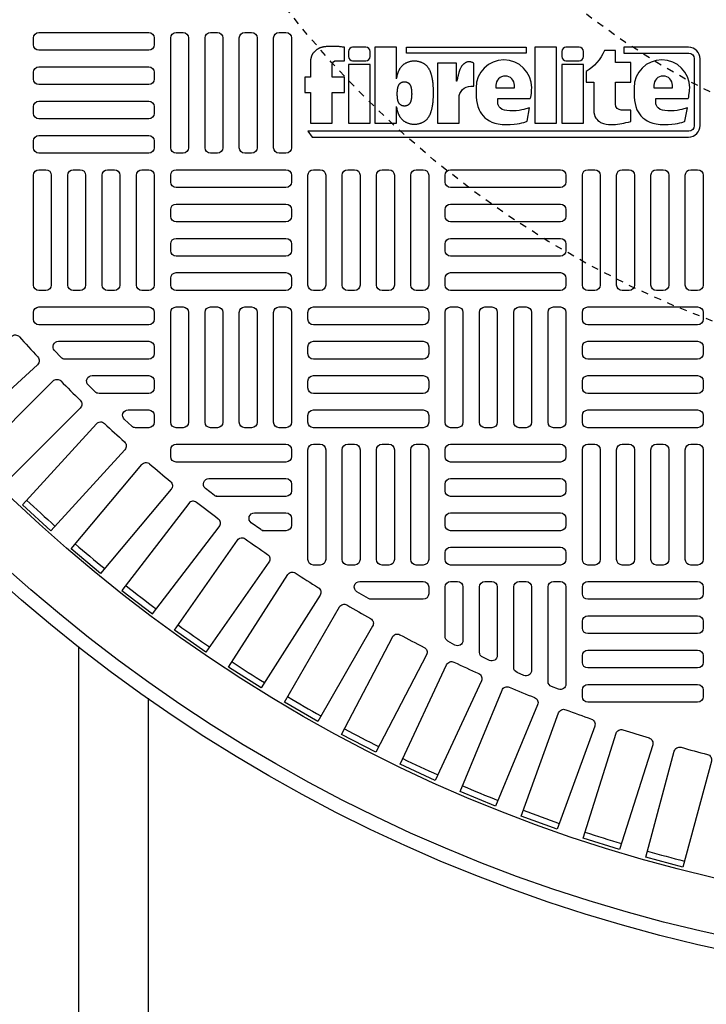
# Model space of a CAD drawing. Extents: x -169 to 7270, y -140 to 2984.
# Tile 456 of 656: x 1506 to 1516, y 1294 to 1308. Entities that reach past the tile are written whole.
import ezdxf

# ---------------------------------------------------------------- set-up
doc = ezdxf.new("R2010")
doc.units = 0
doc.header["$MEASUREMENT"] = 0
doc.linetypes.add('HIDDEN2', pattern=[0.28125, 0.1875, -0.09375])
doc.layers.get('DEFPOINTS').update_dxf_attribs({"linetype": 'CONTINUOUS'})
for name, color, linetype in [('TANK-MANHOLE-COVER-40', 2, 'CONTINUOUS'), ('TANK-MANHOLE-COVER-HATCH-40', 252, 'CONTINUOUS'), ('TANK-SLOPE', 3, 'CONTINUOUS'), ('TANK-UST-RIB', 7, 'CONTINUOUS')]:
    doc.layers.add(name, color=color, linetype=linetype)

msp = doc.modelspace()

# ---------------------------------------------------------------- linework, layer by layer
at = {"layer": 'DEFPOINTS', "color": 8, "linetype": 'HIDDEN2', "ltscale": 0.125}
msp.add_circle((1521.25679, 1317.00983), 14, dxfattribs=at)
msp.add_circle((1521.25679, 1317.00983), 14, dxfattribs=at)
at = {"layer": 'DEFPOINTS', "color": 8, "linetype": 'HIDDEN2', "ltscale": 0.5}
msp.add_circle((1521.25679, 1317.00983), 11, dxfattribs=at)
msp.add_circle((1521.25679, 1317.00983), 11, dxfattribs=at)
at = {"layer": 'TANK-MANHOLE-COVER-40', "color": 2}
for points in [[(1510.5877, 1307.6467), (1510.5877, 1307.39328), (1510.50617, 1307.39328), (1510.50617, 1307.17327), (1510.5877, 1307.17327), (1510.5877, 1306.73325), (1510.89769, 1306.73325), (1510.89769, 1307.17327), (1511.07592, 1307.17327), (1511.07592, 1307.39328), (1510.89769, 1307.39328), (1510.89769, 1307.56914, -0.41421356), (1510.95728, 1307.62873), (1511.07592, 1307.62873), (1511.07592, 1307.82036)], [(1512.68432, 1307.33276), (1512.67853, 1307.33276), (1512.67853, 1307.59376), (1512.40731, 1307.59376), (1512.40731, 1306.73325), (1512.7173, 1306.73325), (1512.7173, 1307.09511, -0.41421356), (1512.88415, 1307.26197), (1512.92785, 1307.26197), (1512.92785, 1307.59376, 0.0155145), (1512.91427, 1307.60059, 0.02473315), (1512.90544, 1307.60418, 0.00594575), (1512.88978, 1307.60945, 0.01286983), (1512.88245, 1307.61161, 0.04941398), (1512.86597, 1307.61431, 0.05392946), (1512.85068, 1307.61364, 0.03662736), (1512.83618, 1307.61032, 0.04256454), (1512.82431, 1307.60553, 0.00629057), (1512.81395, 1307.60013, 0.00887204), (1512.80673, 1307.59607, 0.00932127), (1512.79519, 1307.58904, 0.0097415), (1512.78442, 1307.58189, 0.02890609), (1512.77422, 1307.57392, 0.0276934), (1512.76458, 1307.56446, 0.02662994), (1512.75551, 1307.55337, 0.04164707), (1512.75072, 1307.54555, 0.00026461), (1512.74577, 1307.5357, 0.00016335), (1512.73777, 1307.51974, 0.00011601), (1512.72855, 1307.50134, 0.00066589), (1512.72695, 1307.49813, 0.03484259), (1512.72436, 1307.49184, 0.01415301), (1512.71952, 1307.47583, 0.00167588), (1512.7158, 1307.46196, -0.00303023), (1512.71208, 1307.44809, -0.00039822), (1512.70836, 1307.4346, 0.00072373), (1512.70464, 1307.42112, 0.0016601), (1512.70026, 1307.40489, 0.00669724), (1512.69923, 1307.40085, 0.00379394), (1512.69837, 1307.39711, 0.00069259), (1512.69383, 1307.37654, 0.00027186), (1512.69328, 1307.37403, 0.00001963), (1512.68571, 1307.33938, 0.0026773), (1512.68464, 1307.33434, 0.00010127), (1512.68431, 1307.33276)]]:
    msp.add_lwpolyline(points, format="xyb", dxfattribs=at)
for points in [[(1515.08101, 1307.82036), (1515.08101, 1307.73693), (1516.01352, 1307.73693, -0.41421356), (1516.09204, 1307.65841), (1516.09204, 1306.69597, -0.41421356), (1516.01352, 1306.61745), (1510.54578, 1306.61745), (1510.60871, 1306.53403), (1516.00861, 1306.53403, 0.41421356), (1516.17547, 1306.70088), (1516.17547, 1307.65351, 0.41421356), (1516.00861, 1307.82036)], [(1511.19075, 1307.62873), (1511.38155, 1307.62873, 0.41421356), (1511.44114, 1307.68832), (1511.44114, 1307.76077, 0.41421356), (1511.38155, 1307.82036), (1511.19075, 1307.82036, 0.41421356), (1511.13115, 1307.76077), (1511.13115, 1307.68832, 0.41421356)], [(1514.2512, 1307.62873), (1514.44201, 1307.62873, 0.41421356), (1514.5016, 1307.68832), (1514.5016, 1307.76077, 0.41421356), (1514.44201, 1307.82036), (1514.2512, 1307.82036, 0.41421356), (1514.19161, 1307.76077), (1514.19161, 1307.68832, 0.41421356)], [(1515.18183, 1306.75653), (1515.18183, 1306.92008), (1515.04502, 1306.92008, -0.41421356), (1514.96159, 1307.0035), (1514.96159, 1307.32065), (1515.18183, 1307.32065), (1515.18183, 1307.60136), (1514.96159, 1307.60136), (1514.96159, 1307.77528), (1514.80217, 1307.77528, -0.16186788), (1514.54021, 1307.47238), (1514.54021, 1307.31938), (1514.6516, 1307.31938), (1514.6516, 1306.88467), (1514.65782, 1306.85222), (1514.66536, 1306.82673), (1514.67696, 1306.80646), (1514.69203, 1306.7885), (1514.70943, 1306.7717), (1514.72972, 1306.7549), (1514.74827, 1306.74273), (1514.79118, 1306.72535), (1514.82771, 1306.7184), (1514.8596, 1306.71493), (1514.88685, 1306.71493), (1514.92337, 1306.71493), (1514.96106, 1306.71493), (1514.99237, 1306.71724), (1515.02484, 1306.7213), (1515.05093, 1306.72651), (1515.07934, 1306.73346), (1515.10891, 1306.73984), (1515.14602, 1306.74853)], [(1513.7274, 1306.95335), (1513.67587, 1306.93888), (1513.64839, 1306.93064), (1513.61999, 1306.92332), (1513.58152, 1306.916), (1513.53847, 1306.91142), (1513.48625, 1306.90959), (1513.44778, 1306.90868), (1513.40473, 1306.91234), (1513.36992, 1306.91875), (1513.33511, 1306.93064), (1513.30854, 1306.95078), (1513.29108, 1306.9683), (1513.27656, 1306.99336), (1513.27181, 1307.01165), (1513.27181, 1307.08503), (1513.73839, 1307.08503), (1513.74587, 1307.10764), (1513.74938, 1307.12868), (1513.75445, 1307.16218), (1513.75757, 1307.18751), (1513.75874, 1307.21166), (1513.75965, 1307.24084, 1), (1512.96146, 1307.24084), (1512.96198, 1307.20089), (1512.96291, 1307.15191), (1512.96198, 1307.11032), (1512.96938, 1307.05764), (1512.97678, 1307.01235), (1512.98603, 1306.97076), (1513.00361, 1306.9227), (1513.01933, 1306.89405), (1513.04061, 1306.86448), (1513.06096, 1306.83675), (1513.08871, 1306.80902), (1513.11738, 1306.78777), (1513.15161, 1306.76559), (1513.18583, 1306.74895), (1513.23023, 1306.73231), (1513.27833, 1306.72215), (1513.33661, 1306.71568), (1513.39766, 1306.71475), (1513.44946, 1306.71475), (1513.50588, 1306.71845), (1513.54936, 1306.724), (1513.58451, 1306.72862), (1513.61596, 1306.73694), (1513.64833, 1306.74433), (1513.68441, 1306.75542), (1513.69183, 1306.75888)], [(1515.53786, 1307.01165), (1515.53786, 1307.08503), (1516.00444, 1307.08503), (1516.01192, 1307.10764), (1516.01543, 1307.12868), (1516.0205, 1307.16218), (1516.02362, 1307.18751), (1516.02479, 1307.21166), (1516.0257, 1307.24084, 1), (1515.22751, 1307.24084), (1515.22804, 1307.20089), (1515.22896, 1307.15191), (1515.22804, 1307.11032), (1515.23544, 1307.05764), (1515.24284, 1307.01235), (1515.25209, 1306.97076), (1515.26966, 1306.9227), (1515.28539, 1306.89405), (1515.30666, 1306.86448), (1515.32701, 1306.83675), (1515.35476, 1306.80902), (1515.38344, 1306.78777), (1515.41766, 1306.76559), (1515.45189, 1306.74895), (1515.49629, 1306.73231), (1515.54439, 1306.72215), (1515.60266, 1306.71568), (1515.66371, 1306.71475), (1515.71551, 1306.71475), (1515.77193, 1306.71845), (1515.81541, 1306.724), (1515.85056, 1306.72862), (1515.88201, 1306.73694), (1515.91438, 1306.74433), (1515.95046, 1306.75542), (1515.95788, 1306.75888), (1515.99346, 1306.95335), (1515.94193, 1306.93888), (1515.91445, 1306.93064), (1515.88605, 1306.92332), (1515.84758, 1306.916), (1515.80452, 1306.91142), (1515.75231, 1306.90959), (1515.71383, 1306.90868), (1515.67078, 1306.91234), (1515.63597, 1306.91875), (1515.60116, 1306.93064), (1515.5746, 1306.95078), (1515.55714, 1306.9683), (1515.54262, 1306.99336)], [(1513.51262, 1307.24084), (1513.51262, 1307.27552, 1), (1513.24586, 1307.27552), (1513.24586, 1307.24084)], [(1515.77867, 1307.24084), (1515.77867, 1307.27552, 1), (1515.51191, 1307.27552), (1515.51191, 1307.24084)]]:
    msp.add_lwpolyline(points, format="xyb", close=True, dxfattribs=at)
for points in [[(1511.07592, 1307.82036), (1511.05826, 1307.82266), (1511.04282, 1307.82464), (1511.0293, 1307.82633), (1511.01739, 1307.82774), (1511.00681, 1307.82892), (1510.99726, 1307.8299), (1510.98843, 1307.83069), (1510.98004, 1307.83134), (1510.97182, 1307.83187), (1510.96372, 1307.8323), (1510.95571, 1307.83263), (1510.94778, 1307.83289), (1510.9399, 1307.83308), (1510.93207, 1307.83321), (1510.92426, 1307.83331), (1510.91645, 1307.83338), (1510.90863, 1307.83343), (1510.90078, 1307.83345), (1510.89286, 1307.83345), (1510.88488, 1307.8334), (1510.8768, 1307.8333), (1510.8686, 1307.83314), (1510.86026, 1307.83291), (1510.85177, 1307.8326), (1510.84313, 1307.8322), (1510.83439, 1307.83172), (1510.82565, 1307.83115), (1510.81699, 1307.8305), (1510.8085, 1307.82977), (1510.80026, 1307.82897), (1510.79237, 1307.82808), (1510.7849, 1307.82712), (1510.77793, 1307.82609), (1510.77141, 1307.82498), (1510.7653, 1307.82381), (1510.75955, 1307.82258), (1510.7541, 1307.82129), (1510.74889, 1307.81995), (1510.74388, 1307.81855), (1510.73901, 1307.8171), (1510.73424, 1307.81561), (1510.72955, 1307.81406), (1510.72494, 1307.81244), (1510.7204, 1307.81073), (1510.71592, 1307.80891), (1510.71151, 1307.80698), (1510.70715, 1307.80492), (1510.70284, 1307.80271), (1510.69858, 1307.80035), (1510.69438, 1307.79785), (1510.69028, 1307.79527), (1510.6863, 1307.79262), (1510.68245, 1307.78994), (1510.67877, 1307.78726), (1510.67527, 1307.78462), (1510.67199, 1307.78205), (1510.66892, 1307.77958), (1510.66604, 1307.77716), (1510.66327, 1307.77478), (1510.66057, 1307.77239), (1510.65788, 1307.76996), (1510.65514, 1307.76744), (1510.65229, 1307.76481), (1510.64928, 1307.76202), (1510.64606, 1307.75906), (1510.64268, 1307.75591), (1510.63918, 1307.7526), (1510.63561, 1307.74913), (1510.63203, 1307.74553), (1510.62849, 1307.7418), (1510.62503, 1307.73796), (1510.62171, 1307.73402), (1510.61858, 1307.72998), (1510.61562, 1307.72581), (1510.61282, 1307.7215), (1510.61018, 1307.71699), (1510.60768, 1307.71226), (1510.60531, 1307.70727), (1510.60305, 1307.70199), (1510.60088, 1307.69638), (1510.59882, 1307.69044), (1510.59685, 1307.68423), (1510.59499, 1307.67785), (1510.59325, 1307.67139), (1510.59164, 1307.66496), (1510.59017, 1307.65863), (1510.58885, 1307.65252), (1510.5877, 1307.6467)], [(1511.82081, 1307.3686), (1511.82081, 1307.82036), (1511.51082, 1307.82036), (1511.51082, 1306.73325), (1511.82081, 1306.73325), (1511.82081, 1306.97126)], [(1511.82081, 1307.3686), (1511.82162, 1307.37297), (1511.82336, 1307.38176), (1511.8252, 1307.39052), (1511.82712, 1307.39919), (1511.82911, 1307.40772), (1511.83116, 1307.41606), (1511.83327, 1307.42421), (1511.83545, 1307.43217), (1511.8377, 1307.43994), (1511.84005, 1307.44754), (1511.84248, 1307.45496), (1511.84502, 1307.46221), (1511.84767, 1307.4693), (1511.85044, 1307.47623), (1511.85334, 1307.48301), (1511.85636, 1307.48964), (1511.85952, 1307.49614), (1511.86282, 1307.50252), (1511.86626, 1307.50877), (1511.86986, 1307.51492), (1511.8736, 1307.52097), (1511.87751, 1307.52692), (1511.88157, 1307.53276), (1511.88578, 1307.53847), (1511.89014, 1307.54404), (1511.89465, 1307.54945), (1511.8993, 1307.55469), (1511.90409, 1307.55973), (1511.90902, 1307.56457), (1511.91408, 1307.56918), (1511.9193, 1307.57358), (1511.92468, 1307.57779), (1511.93024, 1307.58182), (1511.936, 1307.58568), (1511.94197, 1307.58939), (1511.94818, 1307.59296), (1511.95464, 1307.59642), (1511.96136, 1307.59976), (1511.96831, 1307.60297), (1511.97547, 1307.60605), (1511.9828, 1307.60895), (1511.99028, 1307.61168), (1511.99788, 1307.61421), (1512.00556, 1307.61651), (1512.0133, 1307.61858), (1512.02107, 1307.62039), (1512.02887, 1307.62194), (1512.03669, 1307.62325), (1512.04452, 1307.62431), (1512.05236, 1307.62512), (1512.06022, 1307.6257), (1512.06808, 1307.62605), (1512.07595, 1307.62616), (1512.08382, 1307.62605), (1512.09168, 1307.6257), (1512.09954, 1307.62512), (1512.10738, 1307.62431), (1512.11522, 1307.62325), (1512.12303, 1307.62194), (1512.13083, 1307.62039), (1512.1386, 1307.61858), (1512.14634, 1307.61651), (1512.15402, 1307.61421), (1512.16162, 1307.61168), (1512.1691, 1307.60895), (1512.17644, 1307.60605), (1512.18359, 1307.60297), (1512.19055, 1307.59976), (1512.19726, 1307.59642), (1512.20372, 1307.59296), (1512.20993, 1307.58939), (1512.2159, 1307.58568), (1512.22167, 1307.58182), (1512.22723, 1307.57779), (1512.23261, 1307.57358), (1512.23782, 1307.56918), (1512.24288, 1307.56457), (1512.24781, 1307.55973), (1512.2526, 1307.55469), (1512.25725, 1307.54945), (1512.26176, 1307.54404), (1512.26612, 1307.53847), (1512.27034, 1307.53276), (1512.2744, 1307.52692), (1512.2783, 1307.52097), (1512.28205, 1307.51492), (1512.28564, 1307.50877), (1512.28908, 1307.50252), (1512.29238, 1307.49614), (1512.29554, 1307.48964), (1512.29856, 1307.48301), (1512.30146, 1307.47623), (1512.30423, 1307.4693), (1512.30688, 1307.46221), (1512.30942, 1307.45496), (1512.31186, 1307.44754), (1512.3142, 1307.43994), (1512.31645, 1307.43217), (1512.31863, 1307.42421), (1512.32074, 1307.41606), (1512.32279, 1307.40772), (1512.32478, 1307.39919), (1512.3267, 1307.39052), (1512.32854, 1307.38176), (1512.33028, 1307.37297), (1512.33191, 1307.36421), (1512.33341, 1307.35553), (1512.33476, 1307.34698), (1512.33596, 1307.33864), (1512.337, 1307.33053), (1512.33788, 1307.32265), (1512.33864, 1307.31495), (1512.3393, 1307.30741), (1512.33988, 1307.3), (1512.3404, 1307.29268), (1512.3409, 1307.28542), (1512.34139, 1307.2782), (1512.34189, 1307.27098), (1512.3424, 1307.26378), (1512.34291, 1307.25661), (1512.34342, 1307.24948), (1512.34391, 1307.2424), (1512.34438, 1307.2354), (1512.34483, 1307.22848), (1512.34523, 1307.22166), (1512.34559, 1307.21495), (1512.34591, 1307.20833), (1512.34618, 1307.2018), (1512.3464, 1307.19534), (1512.34658, 1307.18894), (1512.34671, 1307.18258), (1512.34678, 1307.17625), (1512.34681, 1307.16993), (1512.34678, 1307.16361), (1512.34671, 1307.15728), (1512.34658, 1307.15092), (1512.3464, 1307.14452), (1512.34618, 1307.13806), (1512.34591, 1307.13153), (1512.34559, 1307.12492), (1512.34523, 1307.1182), (1512.34483, 1307.11138), (1512.34438, 1307.10446), (1512.34391, 1307.09746), (1512.34342, 1307.09039), (1512.34291, 1307.08325), (1512.3424, 1307.07608), (1512.34189, 1307.06888), (1512.34139, 1307.06166), (1512.3409, 1307.05444), (1512.3404, 1307.04718), (1512.33988, 1307.03987), (1512.3393, 1307.03245), (1512.33864, 1307.02491), (1512.33788, 1307.01721), (1512.337, 1307.00933), (1512.33596, 1307.00122), (1512.33476, 1306.99288), (1512.33341, 1306.98434), (1512.33191, 1306.97566), (1512.33028, 1306.96689), (1512.32854, 1306.9581), (1512.3267, 1306.94934), (1512.32478, 1306.94067), (1512.32279, 1306.93214), (1512.32074, 1306.9238), (1512.31863, 1306.91565), (1512.31645, 1306.90769), (1512.3142, 1306.89992), (1512.31186, 1306.89232), (1512.30942, 1306.8849), (1512.30688, 1306.87765), (1512.30423, 1306.87056), (1512.30146, 1306.86363), (1512.29856, 1306.85686), (1512.29554, 1306.85022), (1512.29238, 1306.84372), (1512.28908, 1306.83734), (1512.28564, 1306.83109), (1512.28205, 1306.82494), (1512.2783, 1306.81889), (1512.2744, 1306.81294), (1512.27034, 1306.8071), (1512.26612, 1306.80139), (1512.26176, 1306.79582), (1512.25725, 1306.79041), (1512.2526, 1306.78517), (1512.24781, 1306.78013), (1512.24288, 1306.77529), (1512.23782, 1306.77068), (1512.23261, 1306.76628), (1512.22723, 1306.76207), (1512.22167, 1306.75804), (1512.2159, 1306.75418), (1512.20993, 1306.75047), (1512.20372, 1306.7469), (1512.19726, 1306.74344), (1512.19055, 1306.7401), (1512.18359, 1306.73689), (1512.17644, 1306.73381), (1512.1691, 1306.73091), (1512.16162, 1306.72818), (1512.15402, 1306.72566), (1512.14634, 1306.72335), (1512.1386, 1306.72129), (1512.13083, 1306.71948), (1512.12303, 1306.71792), (1512.11522, 1306.71661), (1512.10738, 1306.71555), (1512.09954, 1306.71474), (1512.09168, 1306.71416), (1512.08382, 1306.71382), (1512.07595, 1306.7137), (1512.06808, 1306.71382), (1512.06022, 1306.71416), (1512.05236, 1306.71474), (1512.04452, 1306.71555), (1512.03669, 1306.71661), (1512.02887, 1306.71792), (1512.02107, 1306.71948), (1512.0133, 1306.72129), (1512.00556, 1306.72335), (1511.99788, 1306.72566), (1511.99028, 1306.72818), (1511.9828, 1306.73091), (1511.97547, 1306.73381), (1511.96831, 1306.73689), (1511.96136, 1306.7401), (1511.95464, 1306.74344), (1511.94818, 1306.7469), (1511.94197, 1306.75047), (1511.936, 1306.75418), (1511.93024, 1306.75804), (1511.92468, 1306.76207), (1511.9193, 1306.76628), (1511.91408, 1306.77068), (1511.90902, 1306.77529), (1511.90409, 1306.78013), (1511.8993, 1306.78517), (1511.89465, 1306.79041), (1511.89014, 1306.79582), (1511.88578, 1306.80139), (1511.88157, 1306.8071), (1511.87751, 1306.81294), (1511.8736, 1306.81889), (1511.86986, 1306.82494), (1511.86626, 1306.83109), (1511.86282, 1306.83734), (1511.85952, 1306.84372), (1511.85636, 1306.85022), (1511.85334, 1306.85686), (1511.85044, 1306.86363), (1511.84767, 1306.87056), (1511.84502, 1306.87765), (1511.84248, 1306.8849), (1511.84005, 1306.89232), (1511.8377, 1306.89992), (1511.83545, 1306.90769), (1511.83327, 1306.91565), (1511.83116, 1306.9238), (1511.82911, 1306.93214), (1511.82712, 1306.94067), (1511.8252, 1306.94934), (1511.82336, 1306.9581), (1511.82162, 1306.96689), (1511.82081, 1306.97126)]]:
    msp.add_lwpolyline(points, dxfattribs=at)
for points in [[(1511.96138, 1307.73693), (1511.96138, 1307.82036), (1513.67964, 1307.82036), (1513.67964, 1307.73693)], [(1513.80602, 1306.73325), (1514.11601, 1306.73325), (1514.11601, 1307.82036), (1513.80602, 1307.82036)], [(1511.13115, 1306.73325), (1511.44114, 1306.73325), (1511.44114, 1307.57251), (1511.13115, 1307.57251)], [(1514.19161, 1306.73325), (1514.5016, 1306.73325), (1514.5016, 1307.57251), (1514.19161, 1307.57251)], [(1512.03674, 1307.13223), (1512.03659, 1307.12963), (1512.03642, 1307.12698), (1512.03624, 1307.12431), (1512.03605, 1307.12161), (1512.03586, 1307.11888), (1512.03566, 1307.11614), (1512.03547, 1307.11339), (1512.03528, 1307.11063), (1512.03509, 1307.10787), (1512.0349, 1307.1051), (1512.0347, 1307.1023), (1512.03448, 1307.09947), (1512.03423, 1307.09659), (1512.03394, 1307.09365), (1512.0336, 1307.09064), (1512.0332, 1307.08754), (1512.03275, 1307.08435), (1512.03223, 1307.08109), (1512.03165, 1307.07777), (1512.03103, 1307.07443), (1512.03037, 1307.07107), (1512.02966, 1307.06772), (1512.02893, 1307.06441), (1512.02817, 1307.06115), (1512.02739, 1307.05796), (1512.02658, 1307.05485), (1512.02575, 1307.05181), (1512.02489, 1307.04884), (1512.02399, 1307.04594), (1512.02306, 1307.0431), (1512.02209, 1307.04033), (1512.02108, 1307.03762), (1512.02002, 1307.03498), (1512.01892, 1307.03239), (1512.01776, 1307.02985), (1512.01655, 1307.02737), (1512.01529, 1307.02493), (1512.01398, 1307.02254), (1512.01261, 1307.02019), (1512.01117, 1307.01788), (1512.00968, 1307.01561), (1512.00813, 1307.01338), (1512.00652, 1307.0112), (1512.00485, 1307.00907), (1512.00313, 1307.007), (1512.00136, 1307.005), (1511.99952, 1307.00307), (1511.99764, 1307.00123), (1511.99571, 1306.99946), (1511.99372, 1306.99778), (1511.99166, 1306.99617), (1511.98954, 1306.99463), (1511.98734, 1306.99316), (1511.98505, 1306.99174), (1511.98268, 1306.99038), (1511.98021, 1306.98906), (1511.97765, 1306.98778), (1511.97499, 1306.98655), (1511.97226, 1306.98538), (1511.96946, 1306.98427), (1511.9666, 1306.98323), (1511.96369, 1306.98226), (1511.96076, 1306.98138), (1511.9578, 1306.98059), (1511.95483, 1306.9799), (1511.95185, 1306.97931), (1511.94887, 1306.97881), (1511.94588, 1306.9784), (1511.94288, 1306.97809), (1511.93988, 1306.97787), (1511.93687, 1306.97774), (1511.93387, 1306.97769), (1511.93086, 1306.97774), (1511.92786, 1306.97787), (1511.92486, 1306.97809), (1511.92186, 1306.9784), (1511.91887, 1306.97881), (1511.91588, 1306.97931), (1511.9129, 1306.9799), (1511.90993, 1306.98059), (1511.90697, 1306.98138), (1511.90404, 1306.98226), (1511.90114, 1306.98323), (1511.89828, 1306.98427), (1511.89548, 1306.98538), (1511.89274, 1306.98655), (1511.89009, 1306.98778), (1511.88752, 1306.98906), (1511.88505, 1306.99038), (1511.88268, 1306.99174), (1511.8804, 1306.99316), (1511.8782, 1306.99463), (1511.87607, 1306.99617), (1511.87402, 1306.99778), (1511.87203, 1306.99946), (1511.87009, 1307.00123), (1511.86821, 1307.00307), (1511.86638, 1307.005), (1511.8646, 1307.007), (1511.86288, 1307.00907), (1511.86121, 1307.0112), (1511.8596, 1307.01338), (1511.85805, 1307.01561), (1511.85656, 1307.01788), (1511.85513, 1307.02019), (1511.85376, 1307.02254), (1511.85244, 1307.02493), (1511.85118, 1307.02737), (1511.84997, 1307.02985), (1511.84882, 1307.03239), (1511.84771, 1307.03498), (1511.84665, 1307.03762), (1511.84564, 1307.04033), (1511.84467, 1307.0431), (1511.84374, 1307.04594), (1511.84285, 1307.04884), (1511.84198, 1307.05181), (1511.84115, 1307.05485), (1511.84035, 1307.05796), (1511.83956, 1307.06115), (1511.8388, 1307.06441), (1511.83807, 1307.06772), (1511.83737, 1307.07107), (1511.8367, 1307.07443), (1511.83608, 1307.07777), (1511.83551, 1307.08109), (1511.83499, 1307.08435), (1511.83453, 1307.08754), (1511.83414, 1307.09064), (1511.8338, 1307.09365), (1511.83351, 1307.09659), (1511.83326, 1307.09947), (1511.83303, 1307.1023), (1511.83283, 1307.1051), (1511.83264, 1307.10787), (1511.83246, 1307.11063), (1511.83227, 1307.11339), (1511.83207, 1307.11614), (1511.83188, 1307.11888), (1511.83168, 1307.12161), (1511.83149, 1307.12431), (1511.83131, 1307.12698), (1511.83114, 1307.12963), (1511.83099, 1307.13223), (1511.83085, 1307.1348), (1511.83073, 1307.13732), (1511.83063, 1307.13982), (1511.83054, 1307.14229), (1511.83047, 1307.14473), (1511.83043, 1307.14716), (1511.8304, 1307.14958), (1511.83039, 1307.152), (1511.8304, 1307.15441), (1511.83043, 1307.15683), (1511.83047, 1307.15926), (1511.83054, 1307.1617), (1511.83063, 1307.16417), (1511.83073, 1307.16667), (1511.83085, 1307.16919), (1511.83099, 1307.17176), (1511.83114, 1307.17436), (1511.83131, 1307.17701), (1511.83149, 1307.17968), (1511.83168, 1307.18239), (1511.83188, 1307.18511), (1511.83207, 1307.18785), (1511.83227, 1307.1906), (1511.83246, 1307.19336), (1511.83264, 1307.19612), (1511.83283, 1307.19889), (1511.83303, 1307.20169), (1511.83326, 1307.20452), (1511.83351, 1307.2074), (1511.8338, 1307.21034), (1511.83414, 1307.21335), (1511.83453, 1307.21645), (1511.83499, 1307.21964), (1511.83551, 1307.2229), (1511.83608, 1307.22622), (1511.8367, 1307.22957), (1511.83737, 1307.23292), (1511.83807, 1307.23627), (1511.8388, 1307.23958), (1511.83956, 1307.24284), (1511.84035, 1307.24603), (1511.84115, 1307.24914), (1511.84198, 1307.25218), (1511.84285, 1307.25515), (1511.84374, 1307.25805), (1511.84467, 1307.26089), (1511.84564, 1307.26366), (1511.84665, 1307.26637), (1511.84771, 1307.26902), (1511.84882, 1307.2716), (1511.84997, 1307.27414), (1511.85118, 1307.27662), (1511.85244, 1307.27906), (1511.85376, 1307.28145), (1511.85513, 1307.2838), (1511.85656, 1307.28611), (1511.85805, 1307.28838), (1511.8596, 1307.29061), (1511.86121, 1307.2928), (1511.86288, 1307.29492), (1511.8646, 1307.29699), (1511.86638, 1307.29899), (1511.86821, 1307.30092), (1511.87009, 1307.30277), (1511.87203, 1307.30453), (1511.87402, 1307.30621), (1511.87607, 1307.30782), (1511.8782, 1307.30936), (1511.8804, 1307.31083), (1511.88268, 1307.31225), (1511.88505, 1307.31361), (1511.88752, 1307.31493), (1511.89009, 1307.31621), (1511.89274, 1307.31744), (1511.89548, 1307.31861), (1511.89828, 1307.31972), (1511.90114, 1307.32077), (1511.90404, 1307.32173), (1511.90697, 1307.32261), (1511.90993, 1307.3234), (1511.9129, 1307.32409), (1511.91588, 1307.32469), (1511.91887, 1307.32518), (1511.92186, 1307.32559), (1511.92486, 1307.3259), (1511.92786, 1307.32612), (1511.93086, 1307.32625), (1511.93387, 1307.3263), (1511.93687, 1307.32625), (1511.93988, 1307.32612), (1511.94288, 1307.3259), (1511.94588, 1307.32559), (1511.94887, 1307.32518), (1511.95185, 1307.32469), (1511.95483, 1307.32409), (1511.9578, 1307.3234), (1511.96076, 1307.32261), (1511.96369, 1307.32173), (1511.9666, 1307.32077), (1511.96946, 1307.31972), (1511.97226, 1307.31861), (1511.97499, 1307.31744), (1511.97765, 1307.31621), (1511.98021, 1307.31493), (1511.98268, 1307.31361), (1511.98505, 1307.31225), (1511.98734, 1307.31083), (1511.98954, 1307.30936), (1511.99166, 1307.30782), (1511.99372, 1307.30621), (1511.99571, 1307.30453), (1511.99764, 1307.30277), (1511.99952, 1307.30092), (1512.00136, 1307.29899), (1512.00313, 1307.29699), (1512.00485, 1307.29492), (1512.00652, 1307.2928), (1512.00813, 1307.29061), (1512.00968, 1307.28838), (1512.01117, 1307.28611), (1512.01261, 1307.2838), (1512.01398, 1307.28145), (1512.01529, 1307.27906), (1512.01655, 1307.27662), (1512.01776, 1307.27414), (1512.01892, 1307.2716), (1512.02002, 1307.26902), (1512.02108, 1307.26637), (1512.02209, 1307.26366), (1512.02306, 1307.26089), (1512.02399, 1307.25805), (1512.02489, 1307.25515), (1512.02575, 1307.25218), (1512.02658, 1307.24914), (1512.02739, 1307.24603), (1512.02817, 1307.24284), (1512.02893, 1307.23958), (1512.02966, 1307.23627), (1512.03037, 1307.23292), (1512.03103, 1307.22957), (1512.03165, 1307.22622), (1512.03223, 1307.2229), (1512.03275, 1307.21964), (1512.0332, 1307.21645), (1512.0336, 1307.21335), (1512.03394, 1307.21034), (1512.03423, 1307.2074), (1512.03448, 1307.20452), (1512.0347, 1307.20169), (1512.0349, 1307.19889), (1512.03509, 1307.19612), (1512.03528, 1307.19336), (1512.03547, 1307.1906), (1512.03566, 1307.18785), (1512.03586, 1307.18511), (1512.03605, 1307.18239), (1512.03624, 1307.17968), (1512.03642, 1307.17701), (1512.03659, 1307.17436), (1512.03674, 1307.17176), (1512.03688, 1307.16919), (1512.037, 1307.16667), (1512.03711, 1307.16417), (1512.03719, 1307.1617), (1512.03726, 1307.15926), (1512.03731, 1307.15683), (1512.03734, 1307.15441), (1512.03735, 1307.152), (1512.03734, 1307.14958), (1512.03731, 1307.14716), (1512.03726, 1307.14473), (1512.03719, 1307.14229), (1512.03711, 1307.13982), (1512.037, 1307.13732), (1512.03688, 1307.1348)]]:
    msp.add_lwpolyline(points, close=True, dxfattribs=at)
at = {"layer": 'TANK-MANHOLE-COVER-40', "color": 4, "linetype": 'Continuous'}
msp.add_circle((1521.25755, 1317.00983), 22.63902, dxfattribs=at)
at = {"layer": 'TANK-MANHOLE-COVER-40', "color": 1, "linetype": 'Continuous'}
msp.add_circle((1521.25755, 1317.00983), 22.44094, dxfattribs=at)
at = {"layer": 'TANK-MANHOLE-COVER-40', "color": 2, "linetype": 'Continuous'}
msp.add_circle((1521.25755, 1317.00983), 21.65354, dxfattribs=at)
at = {"layer": 'TANK-MANHOLE-COVER-HATCH-40', "linetype": 'Continuous', "flags": 128}
for points in [[(1506.61189, 1307.95471, -0.41421356), (1506.69063, 1308.03345), (1508.26543, 1308.03345, -0.41421356), (1508.34417, 1307.95471), (1508.34417, 1307.85629, -0.41421356), (1508.26543, 1307.77754), (1506.69063, 1307.77754, -0.41421356), (1506.61189, 1307.85629)], [(1508.75755, 1308.03345, -0.41421356), (1508.83629, 1307.95471), (1508.83629, 1306.37991, -0.41421356), (1508.75755, 1306.30117), (1508.65913, 1306.30117, -0.41421356), (1508.58039, 1306.37991), (1508.58039, 1307.95471, -0.41421356), (1508.65913, 1308.03345)], [(1509.24968, 1308.03345, -0.41421356), (1509.32842, 1307.95471), (1509.32842, 1306.37991, -0.41421356), (1509.24968, 1306.30117), (1509.15126, 1306.30117, -0.41421356), (1509.07252, 1306.37991), (1509.07252, 1307.95471, -0.41421356), (1509.15126, 1308.03345)], [(1509.74181, 1308.03345, -0.41421356), (1509.82055, 1307.95471), (1509.82055, 1306.37991, -0.41421356), (1509.74181, 1306.30117), (1509.64338, 1306.30117, -0.41421356), (1509.56464, 1306.37991), (1509.56464, 1307.95471, -0.41421356), (1509.64338, 1308.03345)], [(1510.23393, 1308.03345, -0.41421356), (1510.31267, 1307.95471), (1510.31267, 1306.37991, -0.41421356), (1510.23393, 1306.30117), (1510.13551, 1306.30117, -0.41421356), (1510.05677, 1306.37991), (1510.05677, 1307.95471, -0.41421356), (1510.13551, 1308.03345)], [(1506.61189, 1307.46258, -0.41421356), (1506.69063, 1307.54132), (1508.26543, 1307.54132, -0.41421356), (1508.34417, 1307.46258), (1508.34417, 1307.36416, -0.41421356), (1508.26543, 1307.28542), (1506.69063, 1307.28542, -0.41421356), (1506.61189, 1307.36416)], [(1506.61189, 1306.97046, -0.41421356), (1506.69063, 1307.0492), (1508.26543, 1307.0492, -0.41421356), (1508.34417, 1306.97046), (1508.34417, 1306.87203, -0.41421356), (1508.26543, 1306.79329), (1506.69063, 1306.79329, -0.41421356), (1506.61189, 1306.87203)], [(1506.61189, 1306.47833, -0.41421356), (1506.69063, 1306.55707), (1508.26543, 1306.55707, -0.41421356), (1508.34417, 1306.47833), (1508.34417, 1306.37991, -0.41421356), (1508.26543, 1306.30117), (1506.69063, 1306.30117, -0.41421356), (1506.61189, 1306.37991)], [(1506.78905, 1306.06495, -0.41421356), (1506.86779, 1305.98621), (1506.86779, 1304.4114, -0.41421356), (1506.78905, 1304.33266), (1506.69063, 1304.33266, -0.41421356), (1506.61189, 1304.4114), (1506.61189, 1305.98621, -0.41421356), (1506.69063, 1306.06495)], [(1507.28118, 1306.06495, -0.41421356), (1507.35992, 1305.98621), (1507.35992, 1304.4114, -0.41421356), (1507.28118, 1304.33266), (1507.18275, 1304.33266, -0.41421356), (1507.10401, 1304.4114), (1507.10401, 1305.98621, -0.41421356), (1507.18275, 1306.06495)], [(1507.7733, 1306.06495, -0.41421356), (1507.85204, 1305.98621), (1507.85204, 1304.4114, -0.41421356), (1507.7733, 1304.33266), (1507.67488, 1304.33266, -0.41421356), (1507.59614, 1304.4114), (1507.59614, 1305.98621, -0.41421356), (1507.67488, 1306.06495)], [(1508.26543, 1306.06495, -0.41421356), (1508.34417, 1305.98621), (1508.34417, 1304.4114, -0.41421356), (1508.26543, 1304.33266), (1508.167, 1304.33266, -0.41421356), (1508.08826, 1304.4114), (1508.08826, 1305.98621, -0.41421356), (1508.167, 1306.06495)], [(1510.31267, 1305.88778, -0.41421356), (1510.23393, 1305.80904), (1508.65913, 1305.80904, -0.41421356), (1508.58039, 1305.88778), (1508.58039, 1305.98621, -0.41421356), (1508.65913, 1306.06495), (1510.23393, 1306.06495, -0.41421356), (1510.31267, 1305.98621)], [(1510.72606, 1306.06495, -0.41421356), (1510.8048, 1305.98621), (1510.8048, 1304.4114, -0.41421356), (1510.72606, 1304.33266), (1510.62763, 1304.33266, -0.41421356), (1510.54889, 1304.4114), (1510.54889, 1305.98621, -0.41421356), (1510.62763, 1306.06495)], [(1511.21818, 1306.06495, -0.41421356), (1511.29692, 1305.98621), (1511.29692, 1304.4114, -0.41421356), (1511.21818, 1304.33266), (1511.11976, 1304.33266, -0.41421356), (1511.04102, 1304.4114), (1511.04102, 1305.98621, -0.41421356), (1511.11976, 1306.06495)], [(1511.71031, 1306.06495, -0.41421356), (1511.78905, 1305.98621), (1511.78905, 1304.4114, -0.41421356), (1511.71031, 1304.33266), (1511.61189, 1304.33266, -0.41421356), (1511.53315, 1304.4114), (1511.53315, 1305.98621, -0.41421356), (1511.61189, 1306.06495)], [(1512.20244, 1306.06495, -0.41421356), (1512.28118, 1305.98621), (1512.28118, 1304.4114, -0.41421356), (1512.20244, 1304.33266), (1512.10401, 1304.33266, -0.41421356), (1512.02527, 1304.4114), (1512.02527, 1305.98621, -0.41421356), (1512.10401, 1306.06495)], [(1514.24968, 1305.88778, -0.41421356), (1514.17094, 1305.80904), (1512.59614, 1305.80904, -0.41421356), (1512.5174, 1305.88778), (1512.5174, 1305.98621, -0.41421356), (1512.59614, 1306.06495), (1514.17094, 1306.06495, -0.41421356), (1514.24968, 1305.98621)], [(1514.66307, 1306.06495, -0.41421356), (1514.74181, 1305.98621), (1514.74181, 1304.4114, -0.41421356), (1514.66307, 1304.33266), (1514.56464, 1304.33266, -0.41421356), (1514.4859, 1304.4114), (1514.4859, 1305.98621, -0.41421356), (1514.56464, 1306.06495)], [(1515.15519, 1306.06495, -0.41421356), (1515.23393, 1305.98621), (1515.23393, 1304.4114, -0.41421356), (1515.15519, 1304.33266), (1515.05677, 1304.33266, -0.41421356), (1514.97803, 1304.4114), (1514.97803, 1305.98621, -0.41421356), (1515.05677, 1306.06495)], [(1515.64732, 1306.06495, -0.41421356), (1515.72606, 1305.98621), (1515.72606, 1304.4114, -0.41421356), (1515.64732, 1304.33266), (1515.54889, 1304.33266, -0.41421356), (1515.47015, 1304.4114), (1515.47015, 1305.98621, -0.41421356), (1515.54889, 1306.06495)], [(1516.13944, 1306.06495, -0.41421356), (1516.21818, 1305.98621), (1516.21818, 1304.4114, -0.41421356), (1516.13944, 1304.33266), (1516.04102, 1304.33266, -0.41421356), (1515.96228, 1304.4114), (1515.96228, 1305.98621, -0.41421356), (1516.04102, 1306.06495)], [(1510.31267, 1305.39566, -0.41421356), (1510.23393, 1305.31691), (1508.65913, 1305.31691, -0.41421356), (1508.58039, 1305.39566), (1508.58039, 1305.49408, -0.41421356), (1508.65913, 1305.57282), (1510.23393, 1305.57282, -0.41421356), (1510.31267, 1305.49408)], [(1514.24968, 1305.39566, -0.41421356), (1514.17094, 1305.31691), (1512.59614, 1305.31691, -0.41421356), (1512.5174, 1305.39566), (1512.5174, 1305.49408, -0.41421356), (1512.59614, 1305.57282), (1514.17094, 1305.57282, -0.41421356), (1514.24968, 1305.49408)], [(1510.31267, 1304.90353, -0.41421356), (1510.23393, 1304.82479), (1508.65913, 1304.82479, -0.41421356), (1508.58039, 1304.90353), (1508.58039, 1305.00195, -0.41421356), (1508.65913, 1305.08069), (1510.23393, 1305.08069, -0.41421356), (1510.31267, 1305.00195)], [(1514.24968, 1304.90353, -0.41421356), (1514.17094, 1304.82479), (1512.59614, 1304.82479, -0.41421356), (1512.5174, 1304.90353), (1512.5174, 1305.00195, -0.41421356), (1512.59614, 1305.08069), (1514.17094, 1305.08069, -0.41421356), (1514.24968, 1305.00195)], [(1510.31267, 1304.4114, -0.41421356), (1510.23393, 1304.33266), (1508.65913, 1304.33266, -0.41421356), (1508.58039, 1304.4114), (1508.58039, 1304.50983, -0.41421356), (1508.65913, 1304.58857), (1510.23393, 1304.58857, -0.41421356), (1510.31267, 1304.50983)], [(1514.24968, 1304.4114, -0.41421356), (1514.17094, 1304.33266), (1512.59614, 1304.33266, -0.41421356), (1512.5174, 1304.4114), (1512.5174, 1304.50983, -0.41421356), (1512.59614, 1304.58857), (1514.17094, 1304.58857, -0.41421356), (1514.24968, 1304.50983)], [(1508.75755, 1304.09644, -0.41421356), (1508.83629, 1304.0177), (1508.83629, 1302.4429, -0.41421356), (1508.75755, 1302.36416), (1508.65913, 1302.36416, -0.41421356), (1508.58039, 1302.4429), (1508.58039, 1304.0177, -0.41421356), (1508.65913, 1304.09644)], [(1509.24968, 1304.09644, -0.41421356), (1509.32842, 1304.0177), (1509.32842, 1302.4429, -0.41421356), (1509.24968, 1302.36416), (1509.15126, 1302.36416, -0.41421356), (1509.07252, 1302.4429), (1509.07252, 1304.0177, -0.41421356), (1509.15126, 1304.09644)], [(1509.74181, 1304.09644, -0.41421356), (1509.82055, 1304.0177), (1509.82055, 1302.4429, -0.41421356), (1509.74181, 1302.36416), (1509.64338, 1302.36416, -0.41421356), (1509.56464, 1302.4429), (1509.56464, 1304.0177, -0.41421356), (1509.64338, 1304.09644)], [(1510.23393, 1304.09644, -0.41421356), (1510.31267, 1304.0177), (1510.31267, 1302.4429, -0.41421356), (1510.23393, 1302.36416), (1510.13551, 1302.36416, -0.41421356), (1510.05677, 1302.4429), (1510.05677, 1304.0177, -0.41421356), (1510.13551, 1304.09644)], [(1510.54889, 1304.0177, -0.41421356), (1510.62763, 1304.09644), (1512.20244, 1304.09644, -0.41421356), (1512.28118, 1304.0177), (1512.28118, 1303.91928, -0.41421356), (1512.20244, 1303.84054), (1510.62763, 1303.84054, -0.41421356), (1510.54889, 1303.91928)], [(1512.69456, 1304.09644, -0.41421356), (1512.7733, 1304.0177), (1512.7733, 1302.4429, -0.41421356), (1512.69456, 1302.36416), (1512.59614, 1302.36416, -0.41421356), (1512.5174, 1302.4429), (1512.5174, 1304.0177, -0.41421356), (1512.59614, 1304.09644)], [(1513.18669, 1304.09644, -0.41421356), (1513.26543, 1304.0177), (1513.26543, 1302.4429, -0.41421356), (1513.18669, 1302.36416), (1513.08826, 1302.36416, -0.41421356), (1513.00952, 1302.4429), (1513.00952, 1304.0177, -0.41421356), (1513.08826, 1304.09644)], [(1513.67881, 1304.09644, -0.41421356), (1513.75755, 1304.0177), (1513.75755, 1302.4429, -0.41421356), (1513.67881, 1302.36416), (1513.58039, 1302.36416, -0.41421356), (1513.50165, 1302.4429), (1513.50165, 1304.0177, -0.41421356), (1513.58039, 1304.09644)], [(1514.17094, 1304.09644, -0.41421356), (1514.24968, 1304.0177), (1514.24968, 1302.4429, -0.41421356), (1514.17094, 1302.36416), (1514.07252, 1302.36416, -0.41421356), (1513.99378, 1302.4429), (1513.99378, 1304.0177, -0.41421356), (1514.07252, 1304.09644)], [(1514.4859, 1304.0177, -0.41421356), (1514.56464, 1304.09644), (1516.13944, 1304.09644, -0.41421356), (1516.21818, 1304.0177), (1516.21818, 1303.91928, -0.41421356), (1516.13944, 1303.84054), (1514.56464, 1303.84054, -0.41421356), (1514.4859, 1303.91928)], [(1510.54889, 1303.52558, -0.41421356), (1510.62763, 1303.60432), (1512.20244, 1303.60432, -0.41421356), (1512.28118, 1303.52558), (1512.28118, 1303.42715, -0.41421356), (1512.20244, 1303.34841), (1510.62763, 1303.34841, -0.41421356), (1510.54889, 1303.42715)], [(1514.4859, 1303.52558, -0.41421356), (1514.56464, 1303.60432), (1516.13944, 1303.60432, -0.41421356), (1516.21818, 1303.52558), (1516.21818, 1303.42715, -0.41421356), (1516.13944, 1303.34841), (1514.56464, 1303.34841, -0.41421356), (1514.4859, 1303.42715)], [(1510.54889, 1303.03345, -0.41421356), (1510.62763, 1303.11219), (1512.20244, 1303.11219, -0.41421356), (1512.28118, 1303.03345), (1512.28118, 1302.93503, -0.41421356), (1512.20244, 1302.85629), (1510.62763, 1302.85629, -0.41421356), (1510.54889, 1302.93503)], [(1514.4859, 1303.03345, -0.41421356), (1514.56464, 1303.11219), (1516.13944, 1303.11219, -0.41421356), (1516.21818, 1303.03345), (1516.21818, 1302.93503, -0.41421356), (1516.13944, 1302.85629), (1514.56464, 1302.85629, -0.41421356), (1514.4859, 1302.93503)], [(1510.54889, 1302.54132, -0.41421356), (1510.62763, 1302.62006), (1512.20244, 1302.62006, -0.41421356), (1512.28118, 1302.54132), (1512.28118, 1302.4429, -0.41421356), (1512.20244, 1302.36416), (1510.62763, 1302.36416, -0.41421356), (1510.54889, 1302.4429)], [(1514.4859, 1302.54132, -0.41421356), (1514.56464, 1302.62006), (1516.13944, 1302.62006, -0.41421356), (1516.21818, 1302.54132), (1516.21818, 1302.4429, -0.41421356), (1516.13944, 1302.36416), (1514.56464, 1302.36416, -0.41421356), (1514.4859, 1302.4429)], [(1510.72606, 1302.12794, -0.41421356), (1510.8048, 1302.0492), (1510.8048, 1300.4744, -0.41421356), (1510.72606, 1300.39566), (1510.62763, 1300.39566, -0.41421356), (1510.54889, 1300.4744), (1510.54889, 1302.0492, -0.41421356), (1510.62763, 1302.12794)], [(1511.21818, 1302.12794, -0.41421356), (1511.29692, 1302.0492), (1511.29692, 1300.4744, -0.41421356), (1511.21818, 1300.39566), (1511.11976, 1300.39566, -0.41421356), (1511.04102, 1300.4744), (1511.04102, 1302.0492, -0.41421356), (1511.11976, 1302.12794)], [(1511.71031, 1302.12794, -0.41421356), (1511.78905, 1302.0492), (1511.78905, 1300.4744, -0.41421356), (1511.71031, 1300.39566), (1511.61189, 1300.39566, -0.41421356), (1511.53315, 1300.4744), (1511.53315, 1302.0492, -0.41421356), (1511.61189, 1302.12794)], [(1512.20244, 1302.12794, -0.41421356), (1512.28118, 1302.0492), (1512.28118, 1300.4744, -0.41421356), (1512.20244, 1300.39566), (1512.10401, 1300.39566, -0.41421356), (1512.02527, 1300.4744), (1512.02527, 1302.0492, -0.41421356), (1512.10401, 1302.12794)], [(1514.24968, 1301.95077, -0.41421356), (1514.17094, 1301.87203), (1512.59614, 1301.87203, -0.41421356), (1512.5174, 1301.95077), (1512.5174, 1302.0492, -0.41421356), (1512.59614, 1302.12794), (1514.17094, 1302.12794, -0.41421356), (1514.24968, 1302.0492)], [(1514.66307, 1302.12794, -0.41421356), (1514.74181, 1302.0492), (1514.74181, 1300.4744, -0.41421356), (1514.66307, 1300.39566), (1514.56464, 1300.39566, -0.41421356), (1514.4859, 1300.4744), (1514.4859, 1302.0492, -0.41421356), (1514.56464, 1302.12794)], [(1515.15519, 1302.12794, -0.41421356), (1515.23393, 1302.0492), (1515.23393, 1300.4744, -0.41421356), (1515.15519, 1300.39566), (1515.05677, 1300.39566, -0.41421356), (1514.97803, 1300.4744), (1514.97803, 1302.0492, -0.41421356), (1515.05677, 1302.12794)], [(1515.64732, 1302.12794, -0.41421356), (1515.72606, 1302.0492), (1515.72606, 1300.4744, -0.41421356), (1515.64732, 1300.39566), (1515.54889, 1300.39566, -0.41421356), (1515.47015, 1300.4744), (1515.47015, 1302.0492, -0.41421356), (1515.54889, 1302.12794)], [(1516.13944, 1302.12794, -0.41421356), (1516.21818, 1302.0492), (1516.21818, 1300.4744, -0.41421356), (1516.13944, 1300.39566), (1516.04102, 1300.39566, -0.41421356), (1515.96228, 1300.4744), (1515.96228, 1302.0492, -0.41421356), (1516.04102, 1302.12794)], [(1514.24968, 1301.45865, -0.41421356), (1514.17094, 1301.37991), (1512.59614, 1301.37991, -0.41421356), (1512.5174, 1301.45865), (1512.5174, 1301.55707, -0.41421356), (1512.59614, 1301.63581), (1514.17094, 1301.63581, -0.41421356), (1514.24968, 1301.55707)], [(1514.24968, 1300.96652, -0.41421356), (1514.17094, 1300.88778), (1512.59614, 1300.88778, -0.41421356), (1512.5174, 1300.96652), (1512.5174, 1301.06495, -0.41421356), (1512.59614, 1301.14369), (1514.17094, 1301.14369, -0.41421356), (1514.24968, 1301.06495)], [(1514.24968, 1300.4744, -0.41421356), (1514.17094, 1300.39566), (1512.59614, 1300.39566, -0.41421356), (1512.5174, 1300.4744), (1512.5174, 1300.57282, -0.41421356), (1512.59614, 1300.65156), (1514.17094, 1300.65156, -0.41421356), (1514.24968, 1300.57282)], [(1514.4859, 1300.08069, -0.41421356), (1514.56464, 1300.15943), (1516.13944, 1300.15943, -0.41421356), (1516.21818, 1300.08069), (1516.21818, 1299.98227, -0.41421356), (1516.13944, 1299.90353), (1514.56464, 1299.90353, -0.41421356), (1514.4859, 1299.98227)], [(1514.4859, 1299.58857, -0.41421356), (1514.56464, 1299.66731), (1516.13944, 1299.66731, -0.41421356), (1516.21818, 1299.58857), (1516.21818, 1299.49014, -0.41421356), (1516.13944, 1299.4114), (1514.56464, 1299.4114, -0.41421356), (1514.4859, 1299.49014)], [(1514.4859, 1299.09644, -0.41421356), (1514.56464, 1299.17518), (1516.13944, 1299.17518, -0.41421356), (1516.21818, 1299.09644), (1516.21818, 1298.99802, -0.41421356), (1516.13944, 1298.91928), (1514.56464, 1298.91928, -0.41421356), (1514.4859, 1298.99802)], [(1514.4859, 1298.60432, -0.41421356), (1514.56464, 1298.68306), (1516.13944, 1298.68306, -0.41421356), (1516.21818, 1298.60432), (1516.21818, 1298.50589, -0.41421356), (1516.13944, 1298.42715), (1514.56464, 1298.42715, -0.41421356), (1514.4859, 1298.50589)]]:
    msp.add_lwpolyline(points, format="xyb", close=True, dxfattribs=at)
at = {"layer": 'TANK-MANHOLE-COVER-HATCH-40', "linetype": 'Continuous'}
for points in [[(1506.61189, 1304.0177, -0.41421356), (1506.69063, 1304.09644), (1508.26543, 1304.09644, -0.41421356), (1508.34417, 1304.0177), (1508.34417, 1303.91928, -0.41421356), (1508.26543, 1303.84054), (1506.69063, 1303.84054, -0.41421356), (1506.61189, 1303.91928)], [(1506.66988, 1303.26889), (1505.5081, 1302.20432), (1505.13573, 1302.61069), (1506.29751, 1303.67527, -0.41709369), (1506.40928, 1303.66984, 0.00491171), (1506.67421, 1303.38071, -0.41709369)], [(1506.97132, 1303.60432), (1508.26543, 1303.60432), (1508.26543, 1303.60432, -0.41421356), (1508.34417, 1303.52558), (1508.34417, 1303.42715), (1508.34417, 1303.42715, -0.41421356), (1508.26543, 1303.34841), (1507.06416, 1303.34841, -0.20651443), (1507.00688, 1303.37312), (1506.91404, 1303.47155, -0.6576677)], [(1507.45247, 1303.11219), (1508.26543, 1303.11219), (1508.26543, 1303.11219, -0.41421356), (1508.34417, 1303.03345), (1508.34417, 1302.93503), (1508.34417, 1302.93503, -0.41421356), (1508.26543, 1302.85629), (1507.55202, 1302.85629, -0.19743793), (1507.49666, 1302.87903), (1507.39711, 1302.97746, -0.67023271)], [(1507.96924, 1302.62006), (1508.26543, 1302.62006), (1508.26543, 1302.62006, -0.41421356), (1508.34417, 1302.54132), (1508.34417, 1302.4429), (1508.34417, 1302.4429, -0.41421356), (1508.26543, 1302.36416), (1508.07627, 1302.36416, -0.1880618), (1508.02297, 1302.38494), (1507.91594, 1302.48337, -0.68341411)], [(1507.92299, 1302.04978), (1506.85842, 1300.888), (1506.45204, 1301.26037), (1507.51662, 1302.42215, -0.41709369), (1507.62844, 1302.42649, 0.00491171), (1507.91756, 1302.16155, -0.41709369)], [(1510.31267, 1301.95077, -0.41421356), (1510.23393, 1301.87203), (1508.65913, 1301.87203, -0.41421356), (1508.58039, 1301.95077), (1508.58039, 1302.0492, -0.41421356), (1508.65913, 1302.12794), (1510.23393, 1302.12794, -0.41421356), (1510.31267, 1302.0492)], [(1512.5174, 1299.37304), (1512.5174, 1300.08069), (1512.5174, 1300.08069, -0.41421356), (1512.59614, 1300.15943), (1512.69456, 1300.15943), (1512.69456, 1300.15943, -0.41421356), (1512.7733, 1300.08069), (1512.7733, 1299.31621, -0.57735027), (1512.65519, 1299.24802), (1512.55677, 1299.30485, -0.26794919)], [(1513.00952, 1299.14356), (1513.00952, 1300.08069), (1513.00952, 1300.08069, -0.41421356), (1513.08826, 1300.15943), (1513.18669, 1300.15943), (1513.18669, 1300.15943, -0.41421356), (1513.26543, 1300.08069), (1513.26543, 1299.0991, -0.54471323), (1513.15427, 1299.02734), (1513.05585, 1299.07181, -0.2947387)], [(1513.50165, 1298.92664), (1513.50165, 1300.08069), (1513.50165, 1300.08069, -0.41421356), (1513.58039, 1300.15943), (1513.67881, 1300.15943), (1513.67881, 1300.15943, -0.41421356), (1513.75755, 1300.08069), (1513.75755, 1298.88536, -0.53592322), (1513.64836, 1298.81275), (1513.54994, 1298.85403, -0.30214843)], [(1513.99378, 1298.72553), (1513.99378, 1300.08069), (1513.99378, 1300.08069, -0.41421356), (1514.07252, 1300.15943), (1514.17094, 1300.15943), (1514.17094, 1300.15943, -0.41421356), (1514.24968, 1300.08069), (1514.24968, 1298.68733, -0.52729524), (1514.14245, 1298.61392), (1514.04403, 1298.65212, -0.30950451)]]:
    msp.add_lwpolyline(points, format="xyb", close=True, dxfattribs=at)
for points in [[(1507.00529, 1303.03486, 0.00491171), (1507.28259, 1302.75757, -0.41709369), (1507.28314, 1302.64567), (1506.1689, 1301.53143), (1505.77915, 1301.92117), (1506.89339, 1303.03541, -0.41709369), (1507.00529, 1303.03486)], [(1508.27752, 1301.84587, 0.00491171), (1508.57793, 1301.5938, -0.41709369), (1508.58823, 1301.48237), (1507.57535, 1300.27526), (1507.15312, 1300.62956), (1508.166, 1301.83667, -0.41709369), (1508.27752, 1301.84587)], [(1509.25328, 1301.37991, -0.16819223), (1509.20459, 1301.39676), (1509.07947, 1301.49518, -0.71204699), (1509.12815, 1301.63581), (1510.23393, 1301.63581), (1510.23393, 1301.63581, -0.41421356), (1510.31267, 1301.55707), (1510.31267, 1301.45865), (1510.31267, 1301.45865, -0.41421356), (1510.23393, 1301.37991), (1509.22602, 1301.37991)], [(1508.95132, 1301.29412, 0.41709369), (1508.84031, 1301.28006), (1507.88104, 1300.02992), (1508.31832, 1299.69438), (1509.27759, 1300.94453, 0.41709369), (1509.26244, 1301.0554, -0.00491171), (1508.95132, 1301.29412)], [(1509.91937, 1300.88778, -0.15754945), (1509.8733, 1300.90267), (1509.7369, 1301.00109, -0.72778796), (1509.78297, 1301.14369), (1510.23393, 1301.14369), (1510.23393, 1301.14369, -0.41421356), (1510.31267, 1301.06495), (1510.31267, 1300.96652), (1510.31267, 1300.96652, -0.41421356), (1510.23393, 1300.88778), (1509.89393, 1300.88778)], [(1509.64854, 1300.77229, 0.00491171), (1509.96978, 1300.54736, -0.41709369), (1509.98975, 1300.43726), (1509.08592, 1299.14646), (1508.63442, 1299.46261), (1509.53825, 1300.7534, -0.41709369), (1509.64854, 1300.77229)], [(1510.36786, 1300.28137, 0.00491171), (1510.6986, 1300.07066, -0.41709369), (1510.72336, 1299.96154), (1509.8767, 1298.63254), (1509.41184, 1298.92869), (1510.2585, 1300.25769, -0.41709369), (1510.36786, 1300.28137)], [(1511.45937, 1299.90353, -0.1342636), (1511.4193, 1299.91449), (1511.25279, 1300.01291, -0.76325856), (1511.29286, 1300.15943), (1512.20244, 1300.15943), (1512.20244, 1300.15943, -0.41421356), (1512.28118, 1300.08069), (1512.28118, 1299.98227), (1512.28118, 1299.98227, -0.41421356), (1512.20244, 1299.90353), (1511.43784, 1299.90353)], [(1511.10791, 1299.82229, 0.00491171), (1511.44753, 1299.62621, -0.41709369), (1511.47702, 1299.51827), (1510.68914, 1298.15361), (1510.2118, 1298.4292), (1510.99968, 1299.79386, -0.41709369), (1511.10791, 1299.82229)], [(1511.86728, 1299.39593, 0.00491171), (1512.21513, 1299.21485, -0.41709369), (1512.2493, 1299.10829), (1511.52169, 1297.71057), (1511.03279, 1297.96508), (1511.7604, 1299.3628, -0.41709369), (1511.86728, 1299.39593)], [(1512.64453, 1299.00309, 0.00491171), (1512.99994, 1298.83736, -0.41709369), (1513.03873, 1298.7324), (1512.37278, 1297.30427), (1511.87324, 1297.5372), (1512.53919, 1298.96534, -0.41709369), (1512.64453, 1299.00309)], [(1513.43817, 1298.64454, 0.00491171), (1513.80047, 1298.49447, -0.41709369), (1513.8438, 1298.39129), (1513.24078, 1296.93547), (1512.73156, 1297.1464), (1513.33458, 1298.60222, -0.41709369), (1513.43817, 1298.64454)], [(1514.24669, 1298.32094, 0.00491171), (1514.6152, 1298.18681, -0.41709369), (1514.66299, 1298.08563), (1514.12404, 1296.60489), (1513.6061, 1296.79341), (1514.14505, 1298.27415, -0.41709369), (1514.24669, 1298.32094)], [(1515.06857, 1298.03292, 0.00491171), (1515.44257, 1297.91499, -0.41709369), (1515.49473, 1297.81599), (1515.02088, 1296.31315), (1514.49521, 1296.4789), (1514.96906, 1297.98174, -0.41709369), (1515.06857, 1298.03292)], [(1515.90222, 1297.78102, 0.00491171), (1516.28101, 1297.67952, -0.41709369), (1516.33743, 1297.58289), (1515.92959, 1296.06081), (1515.39719, 1296.20347), (1515.80503, 1297.72555, -0.41709369), (1515.90222, 1297.78102)]]:
    msp.add_lwpolyline(points, format="xyb", dxfattribs=at)
for start, end in [(226.766426, 228.233574), (229.266426, 230.733574), (231.766426, 233.233574), (234.266426, 235.733574), (236.766426, 238.233574), (239.266426, 240.733574), (241.766426, 243.233574), (244.266426, 245.733574), (246.766426, 248.233574), (249.266426, 250.733574), (251.766426, 253.233574), (254.266426, 255.733574)]:
    msp.add_arc((1521.25755, 1317.00983), 21.52559, start, end, dxfattribs=at)
at = {"layer": 'TANK-SLOPE'}
msp.add_circle((1521.25755, 1317.00983), 34.63902, dxfattribs=at)
at = {"layer": 'TANK-UST-RIB'}
for p, q in [((1507.25755, 1299.22723), (1507.25755, 1254.01839)), ((1508.25755, 1298.48396), (1508.25755, 1256.01839))]:
    msp.add_line(p, q, dxfattribs=at)

doc.saveas('drawing.dxf')
